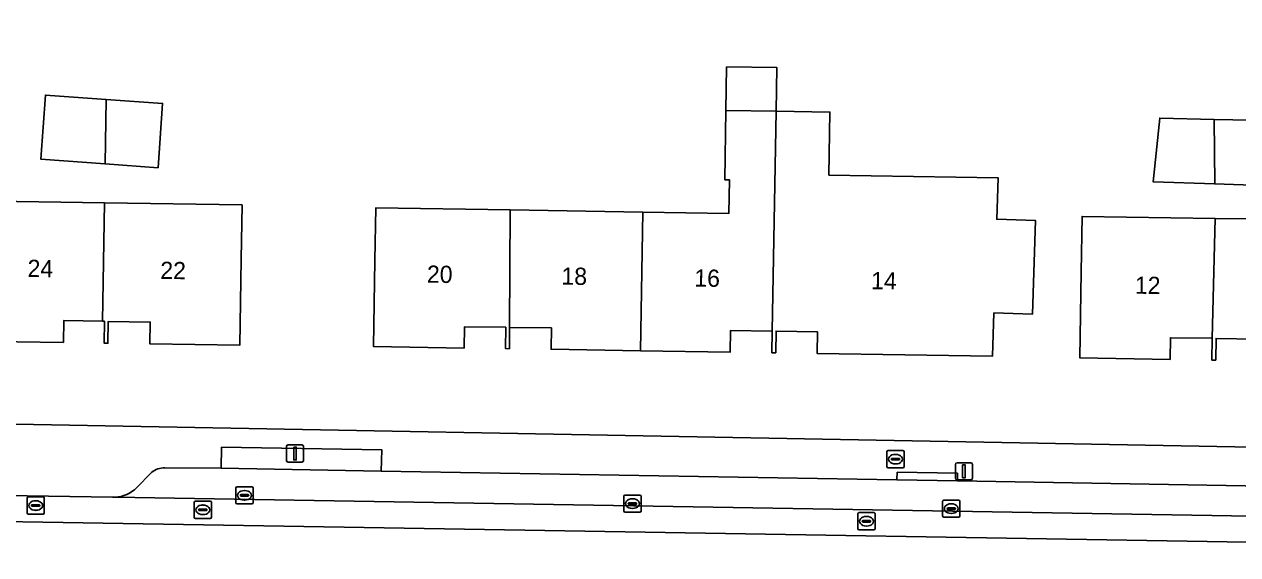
# Model space of a CAD drawing. Extents: x 163683 to 164494, y 382709 to 383872.
# Drawn here: x 164133.6 to 164204, y 383368.2 to 383399 of the extents above; entities that cross this region are included whole.
import ezdxf

# ---------------------------------------------------------------- set-up
doc = ezdxf.new("R2010")
doc.units = 0
for name, color, linetype in [('IMGEO_Brandkraan', 7, 'Continuous'), ('IMGEO_Erf', 7, 'Continuous'), ('IMGEO_Kolk', 7, 'Continuous'), ('IMGEO_Lichtmast', 7, 'Continuous'), ('IMGEO_Pand', 7, 'Continuous'), ('IMGEO_Pand_nummerreeks', 7, 'Continuous'), ('IMGEO_Parkeervlak_open', 7, 'Continuous'), ('IMGEO_Rijbaan_lokaal_open', 7, 'Continuous'), ('IMGEO_Rioolput', 7, 'Continuous'), ('IMGEO_Voetpad_open', 7, 'Continuous')]:
    doc.layers.add(name, color=color, linetype=linetype)

msp = doc.modelspace()

# ---------------------------------------------------------------- linework, layer by layer
at = {"layer": 'IMGEO_Brandkraan'}
for p, q in [((164183.661, 383373.342), (164183.661, 383374.194)), ((164183.736, 383374.268), (164184.588, 383374.268)), ((164183.92, 383373.762), (164183.92, 383373.774)), ((164183.963, 383373.811), (164184.361, 383373.811)), ((164184.149, 383374.048), (164184.174, 383374.048)), ((164184.404, 383373.774), (164184.404, 383373.762)), ((164184.662, 383374.194), (164184.662, 383373.342)), ((164184.588, 383373.268), (164183.736, 383373.268)), ((164184.358, 383373.725), (164183.96, 383373.725)), ((164184.172, 383373.488), (164184.147, 383373.488))]:
    msp.add_line(p, q, dxfattribs=at)
for points in [[(164183.661, 383373.342), (164183.661, 383374.194)], [(164183.736, 383374.268), (164184.588, 383374.268)], [(164184.662, 383374.194), (164184.662, 383373.342)], [(164184.588, 383373.268), (164183.736, 383373.268)]]:
    msp.add_lwpolyline(points, dxfattribs=at)
for centre, radius, start, end in [((164183.738, 383374.192), 0.0765, 91.55205, 178.44795), ((164183.738, 383374.192), 0.0765, 91.55205, 178.44795), ((164183.96, 383373.771), 0.0403, 85.87752, 175.75265), ((164184.365, 383373.773), 0.0386, 1.73085, 96.63898), ((164184.586, 383374.192), 0.0765, 1.55205, 88.44795), ((164184.586, 383374.192), 0.0765, 1.55205, 88.44795), ((164183.738, 383373.344), 0.0765, 181.55205, 268.44795), ((164183.738, 383373.344), 0.0765, 181.55205, 268.44795), ((164183.957, 383373.761), 0.0366, 178.93798, 274.71019), ((164184.361, 383373.768), 0.043, 264.86636, 352.45326), ((164184.586, 383373.344), 0.0765, 271.55205, 358.44795), ((164184.586, 383373.344), 0.0765, 271.55205, 358.44795)]:
    msp.add_arc(centre, radius, start, end, dxfattribs=at)
for centre, major_axis, ratio, start_param, end_param in [((164184.148, 383373.768), (-0.387, 0.002), 0.722429, 4.712389, 7.853982), ((164184.173, 383373.768), (-0.39, 0.002), 0.717154, 1.570796, 4.712389)]:
    msp.add_ellipse(centre, major_axis=major_axis, ratio=ratio, start_param=start_param, end_param=end_param, dxfattribs=at)
at = {"layer": 'IMGEO_Erf'}
for points in [[(164218.209, 383399.747), (164180.995, 383400.427), (164162.073, 383400.427), (164150.701, 383400.427), (164112.46, 383407.175), (164108.867, 383407.809), (164108.268, 383404.413), (164101.616, 383405.586), (164094.048, 383406.922), (164094.648, 383410.319), (164077.453, 383413.362), (164076.65, 383409.016), (164072.508, 383409.781), (164073.206, 383413.556), (164051.894, 383417.314), (164046.535, 383386.922), (164105.982, 383376.297), (164210.113, 383374.375)], [(164130.576, 383388.761), (164138.224, 383388.647), (164146.214, 383388.528), (164146.165, 383385.389), (164146.087, 383380.389), (164140.861, 383380.465), (164140.88, 383381.727), (164138.438, 383381.764), (164138.42, 383380.503), (164138.201, 383380.507), (164138.22, 383381.779), (164138.117, 383381.781), (164135.858, 383381.814), (164135.84, 383380.543), (164130.449, 383380.622)], [(164205.162, 383380.743), (164202.773, 383380.78), (164202.754, 383379.521), (164202.535, 383379.525), (164202.555, 383380.785), (164200.126, 383380.822), (164200.107, 383379.563), (164194.868, 383379.644), (164194.943, 383384.644), (164194.991, 383387.869), (164202.72, 383387.753), (164206.498, 383387.696)]]:
    msp.add_lwpolyline(points, dxfattribs=at)
for points in [[(164177.277, 383396.505), (164177.232, 383393.972), (164180.352, 383393.923), (164180.295, 383390.261), (164190.118, 383390.108), (164190.043, 383387.703), (164192.29, 383387.632), (164192.12, 383382.189), (164189.872, 383382.259), (164189.793, 383379.75), (164179.604, 383379.909), (164179.623, 383381.168), (164177.223, 383381.205), (164177.203, 383379.945), (164176.983, 383379.948), (164177.005, 383381.207), (164174.582, 383381.244), (164174.562, 383379.984), (164169.36, 383380.065), (164164.163, 383380.146), (164164.182, 383381.385), (164161.747, 383381.422), (164161.742, 383380.182), (164161.512, 383380.185), (164161.531, 383381.424), (164159.131, 383381.461), (164159.111, 383380.221), (164153.851, 383380.303), (164153.93, 383385.303), (164153.978, 383388.361), (164161.775, 383388.239), (164169.487, 383388.118), (164174.49, 383388.04), (164174.52, 383389.988), (164174.245, 383389.992), (164174.308, 383394.018), (164174.348, 383396.551)], [(164141.332, 383390.694), (164138.26, 383390.913), (164134.53, 383391.18), (164134.796, 383394.909), (164138.318, 383394.657), (164141.598, 383394.423)], [(164199.504, 383393.573), (164202.667, 383393.501), (164205.895, 383393.428), (164205.438, 383389.658), (164202.701, 383389.75), (164199.131, 383389.87)]]:
    msp.add_lwpolyline(points, close=True, dxfattribs=at)
at = {"layer": 'IMGEO_Kolk'}
for p, q in [((164145.854, 383371.241), (164145.854, 383372.093)), ((164145.929, 383372.167), (164146.781, 383372.167)), ((164146.113, 383371.661), (164146.113, 383371.673)), ((164146.156, 383371.71), (164146.554, 383371.71)), ((164146.342, 383371.947), (164146.367, 383371.947)), ((164146.597, 383371.673), (164146.597, 383371.661)), ((164146.855, 383372.093), (164146.855, 383371.241)), ((164168.459, 383371.686), (164169.311, 383371.686)), ((164146.781, 383371.167), (164145.929, 383371.167)), ((164146.551, 383371.624), (164146.153, 383371.624)), ((164146.365, 383371.387), (164146.34, 383371.387)), ((164168.384, 383370.76), (164168.384, 383371.612)), ((164168.643, 383371.18), (164168.643, 383371.192)), ((164169.081, 383371.143), (164168.683, 383371.143)), ((164168.686, 383371.229), (164169.084, 383371.229)), ((164168.872, 383371.466), (164168.897, 383371.466)), ((164169.127, 383371.192), (164169.127, 383371.18)), ((164169.385, 383371.612), (164169.385, 383370.76)), ((164186.898, 383370.469), (164186.898, 383371.321)), ((164186.973, 383371.395), (164187.825, 383371.395)), ((164187.386, 383371.175), (164187.411, 383371.175)), ((164187.899, 383371.321), (164187.899, 383370.469)), ((164169.311, 383370.686), (164168.459, 383370.686)), ((164168.895, 383370.906), (164168.87, 383370.906)), ((164187.825, 383370.395), (164186.973, 383370.395)), ((164187.157, 383370.889), (164187.157, 383370.901)), ((164187.595, 383370.852), (164187.197, 383370.852)), ((164187.2, 383370.938), (164187.598, 383370.938)), ((164187.409, 383370.615), (164187.384, 383370.615)), ((164187.641, 383370.901), (164187.641, 383370.889))]:
    msp.add_line(p, q, dxfattribs=at)
for points in [[(164145.854, 383371.241), (164145.854, 383372.093)], [(164145.929, 383372.167), (164146.781, 383372.167)], [(164146.855, 383372.093), (164146.855, 383371.241)], [(164168.459, 383371.686), (164169.311, 383371.686)], [(164146.781, 383371.167), (164145.929, 383371.167)], [(164168.384, 383370.76), (164168.384, 383371.612)], [(164169.385, 383371.612), (164169.385, 383370.76)], [(164186.898, 383370.469), (164186.898, 383371.321)], [(164186.973, 383371.395), (164187.825, 383371.395)], [(164187.899, 383371.321), (164187.899, 383370.469)], [(164169.311, 383370.686), (164168.459, 383370.686)], [(164187.825, 383370.395), (164186.973, 383370.395)]]:
    msp.add_lwpolyline(points, dxfattribs=at)
for centre, radius, start, end in [((164145.931, 383372.091), 0.0765, 91.55205, 178.44795), ((164145.931, 383372.091), 0.0765, 91.55205, 178.44795), ((164146.153, 383371.67), 0.0403, 85.87752, 175.75265), ((164146.15, 383371.66), 0.0366, 178.93798, 274.71019), ((164146.554, 383371.667), 0.043, 264.86636, 352.45326), ((164146.558, 383371.672), 0.0386, 1.73085, 96.63898), ((164146.779, 383372.091), 0.0765, 1.55205, 88.44795), ((164146.779, 383372.091), 0.0765, 1.55205, 88.44795), ((164168.461, 383371.61), 0.0765, 91.55205, 178.44795), ((164168.461, 383371.61), 0.0765, 91.55205, 178.44795), ((164169.309, 383371.61), 0.0765, 1.55205, 88.44795), ((164169.309, 383371.61), 0.0765, 1.55205, 88.44795), ((164145.931, 383371.243), 0.0765, 181.55205, 268.44795), ((164145.931, 383371.243), 0.0765, 181.55205, 268.44795), ((164146.779, 383371.243), 0.0765, 271.55205, 358.44795), ((164146.779, 383371.243), 0.0765, 271.55205, 358.44795), ((164168.683, 383371.189), 0.0403, 85.87752, 175.75265), ((164168.68, 383371.179), 0.0366, 178.93798, 274.71019), ((164169.084, 383371.186), 0.043, 264.86636, 352.45326), ((164169.088, 383371.191), 0.0386, 1.73085, 96.63898), ((164186.975, 383371.319), 0.0765, 91.55205, 178.44795), ((164186.975, 383371.319), 0.0765, 91.55205, 178.44795), ((164187.823, 383371.319), 0.0765, 1.55205, 88.44795), ((164187.823, 383371.319), 0.0765, 1.55205, 88.44795), ((164168.461, 383370.762), 0.0765, 181.55205, 268.44795), ((164168.461, 383370.762), 0.0765, 181.55205, 268.44795), ((164169.309, 383370.762), 0.0765, 271.55205, 358.44795), ((164169.309, 383370.762), 0.0765, 271.55205, 358.44795), ((164186.975, 383370.471), 0.0765, 181.55205, 268.44795), ((164186.975, 383370.471), 0.0765, 181.55205, 268.44795), ((164187.197, 383370.898), 0.0403, 85.87752, 175.75265), ((164187.194, 383370.888), 0.0366, 178.93798, 274.71019), ((164187.598, 383370.895), 0.043, 264.86636, 352.45326), ((164187.602, 383370.9), 0.0386, 1.73085, 96.63898), ((164187.823, 383370.471), 0.0765, 271.55205, 358.44795), ((164187.823, 383370.471), 0.0765, 271.55205, 358.44795)]:
    msp.add_arc(centre, radius, start, end, dxfattribs=at)
for centre, major_axis, ratio, start_param, end_param in [((164146.341, 383371.667), (-0.387, 0.002), 0.722429, 4.712389, 7.853982), ((164146.366, 383371.667), (-0.39, 0.002), 0.717154, 1.570796, 4.712389), ((164168.871, 383371.186), (-0.387, 0.002), 0.722429, 4.712389, 7.853982), ((164168.896, 383371.186), (-0.39, 0.002), 0.717154, 1.570796, 4.712389), ((164187.385, 383370.895), (-0.387, 0.002), 0.722429, 4.712389, 7.853982), ((164187.41, 383370.895), (-0.39, 0.002), 0.717154, 1.570796, 4.712389)]:
    msp.add_ellipse(centre, major_axis=major_axis, ratio=ratio, start_param=start_param, end_param=end_param, dxfattribs=at)
at = {"layer": 'IMGEO_Lichtmast'}
for p, q in [((164148.792, 383373.696), (164148.792, 383374.496)), ((164148.792, 383374.496), (164148.792, 383373.696)), ((164148.892, 383374.596), (164149.682, 383374.596)), ((164149.682, 383374.596), (164148.892, 383374.596)), ((164149.782, 383374.496), (164149.782, 383373.696)), ((164149.782, 383373.696), (164149.782, 383374.496)), ((164149.682, 383373.596), (164148.892, 383373.596)), ((164148.892, 383373.596), (164149.682, 383373.596)), ((164187.636, 383372.659), (164187.636, 383373.459)), ((164187.636, 383373.459), (164187.636, 383372.659)), ((164187.736, 383373.559), (164188.526, 383373.559)), ((164188.526, 383373.559), (164187.736, 383373.559)), ((164188.626, 383373.459), (164188.626, 383372.659)), ((164188.626, 383372.659), (164188.626, 383373.459)), ((164188.526, 383372.559), (164187.736, 383372.559)), ((164187.736, 383372.559), (164188.526, 383372.559))]:
    msp.add_line(p, q, dxfattribs=at)
for points in [[(164149.212, 383374.471), (164149.362, 383374.471), (164149.362, 383373.721), (164149.212, 383373.721), (164149.212, 383374.471)], [(164188.056, 383373.434), (164188.206, 383373.434), (164188.206, 383372.684), (164188.056, 383372.684), (164188.056, 383373.434)]]:
    msp.add_lwpolyline(points, dxfattribs=at)
for centre, start, end in [((164148.892, 383374.496), 90, 180), ((164148.892, 383374.496), 90, 180), ((164149.682, 383374.496), 0, 90), ((164149.682, 383374.496), 360, 90), ((164148.892, 383373.696), 180, 270), ((164148.892, 383373.696), 180, 270), ((164149.682, 383373.696), 270, 0), ((164149.682, 383373.696), 270, 0), ((164187.736, 383373.459), 90, 180), ((164187.736, 383373.459), 90, 180), ((164188.526, 383373.459), 0, 90), ((164188.526, 383373.459), 360, 90), ((164187.736, 383372.659), 180, 270), ((164187.736, 383372.659), 180, 270), ((164188.526, 383372.659), 270, 0), ((164188.526, 383372.659), 270, 0)]:
    msp.add_arc(centre, 0.1, start, end, dxfattribs=at)
at = {"layer": 'IMGEO_Pand'}
for points in [[(164174.308, 383394.018), (164177.232, 383393.972), (164177.277, 383396.505), (164174.348, 383396.551)], [(164138.318, 383394.657), (164134.796, 383394.909), (164134.53, 383391.18), (164138.26, 383390.913)], [(164138.318, 383394.657), (164138.26, 383390.913), (164141.332, 383390.694), (164141.598, 383394.423)], [(164177.232, 383393.972), (164174.308, 383394.018), (164174.245, 383389.992), (164174.52, 383389.988), (164174.49, 383388.04), (164169.487, 383388.118), (164169.36, 383380.065), (164174.562, 383379.984), (164174.582, 383381.244), (164177.005, 383381.207)], [(164192.29, 383387.632), (164190.043, 383387.703), (164190.118, 383390.108), (164180.295, 383390.261), (164180.352, 383393.923), (164177.232, 383393.972), (164177.005, 383381.207), (164176.983, 383379.948), (164177.203, 383379.945), (164177.223, 383381.205), (164179.623, 383381.168), (164179.604, 383379.909), (164189.793, 383379.75), (164189.872, 383382.259), (164192.12, 383382.189)], [(164202.667, 383393.501), (164199.504, 383393.573), (164199.131, 383389.87), (164202.701, 383389.75)], [(164202.667, 383393.501), (164202.701, 383389.75), (164205.438, 383389.658), (164205.895, 383393.428)], [(164210.4, 383387.638), (164210.112, 383387.642), (164210.151, 383390.257), (164206.537, 383390.311), (164206.498, 383387.696), (164202.72, 383387.753), (164202.555, 383380.785), (164202.535, 383379.525), (164202.754, 383379.521), (164202.773, 383380.78), (164205.162, 383380.743), (164205.142, 383379.483), (164210.276, 383379.404)], [(164130.449, 383380.622), (164135.84, 383380.543), (164135.858, 383381.814), (164138.117, 383381.781), (164138.224, 383388.647), (164130.576, 383388.761)], [(164138.224, 383388.647), (164138.117, 383381.781), (164138.22, 383381.779), (164138.201, 383380.507), (164138.42, 383380.503), (164138.438, 383381.764), (164140.88, 383381.727), (164140.861, 383380.465), (164146.087, 383380.389), (164146.165, 383385.389), (164146.214, 383388.528)], [(164161.775, 383388.239), (164153.978, 383388.361), (164153.93, 383385.303), (164153.851, 383380.303), (164159.111, 383380.221), (164159.131, 383381.461), (164161.531, 383381.424), (164161.512, 383380.185), (164161.742, 383380.182), (164161.747, 383381.422)], [(164169.487, 383388.118), (164161.775, 383388.239), (164161.747, 383381.422), (164164.182, 383381.385), (164164.163, 383380.146), (164169.36, 383380.065)], [(164202.72, 383387.753), (164194.991, 383387.869), (164194.943, 383384.644), (164194.868, 383379.644), (164200.107, 383379.563), (164200.126, 383380.822), (164202.555, 383380.785)]]:
    msp.add_lwpolyline(points, close=True, dxfattribs=at)
at = {"layer": 'IMGEO_Parkeervlak_open'}
for points in [[(164187.76, 383372.5), (164184.247, 383372.563), (164154.292, 383373.067), (164144.993, 383373.243), (164141.727, 383373.269)], [(164140.96, 383373.001), (164140.09, 383372.11)], [(164236.773, 383371.658), (164187.76, 383372.5)], [(164138.834, 383371.563), (164239.578, 383369.869)]]:
    msp.add_lwpolyline(points, dxfattribs=at)
for centre, radius, start, end in [((164141.734, 383372.019), 1.25, 90.29877, 128.22142), ((164138.799, 383373.359), 1.797, 271.12098, 315.94619)]:
    msp.add_arc(centre, radius, start, end, dxfattribs=at)
at = {"layer": 'IMGEO_Rijbaan_lokaal_open'}
for points in [[(164239.578, 383369.869), (164138.834, 383371.563), (164138.695, 383371.565), (164127.537, 383371.728), (164105.326, 383372.283), (164049.89, 383382.097), (164049.777, 383382.117), (164047.304, 383382.584), (164045.83, 383383.03), (164035.582, 383386.454), (164009.907, 383390.922), (164005.936, 383391.612), (163983.679, 383395.523), (163983.447, 383394.041), (164017.601, 383388.073), (164023.472, 383387.047), (164035.215, 383384.995), (164046.947, 383381.125), (164105.175, 383370.786), (164127.633, 383370.225), (164239.553, 383368.369)], [(164243.778, 383368.218), (164239.553, 383368.369), (164127.633, 383370.225), (164105.175, 383370.786), (164046.947, 383381.125), (164035.215, 383384.995), (164023.472, 383387.047), (164023.119, 383384.758), (164017.214, 383385.799), (164017.601, 383388.073), (163983.447, 383394.041), (163983.069, 383391.632), (164017.202, 383385.764), (164016.948, 383384.286)]]:
    msp.add_lwpolyline(points, dxfattribs=at)
at = {"layer": 'IMGEO_Rioolput'}
for p, q in [((164133.729, 383370.65), (164133.729, 383371.502)), ((164133.804, 383371.576), (164134.656, 383371.576)), ((164133.988, 383371.07), (164133.988, 383371.082)), ((164134.426, 383371.033), (164134.028, 383371.033)), ((164134.031, 383371.119), (164134.429, 383371.119)), ((164134.217, 383371.356), (164134.242, 383371.356)), ((164134.472, 383371.082), (164134.472, 383371.07)), ((164134.73, 383371.502), (164134.73, 383370.65)), ((164143.434, 383370.4), (164143.434, 383371.252)), ((164143.509, 383371.326), (164144.361, 383371.326)), ((164143.922, 383371.106), (164143.947, 383371.106)), ((164144.435, 383371.252), (164144.435, 383370.4)), ((164134.656, 383370.576), (164133.804, 383370.576)), ((164134.24, 383370.796), (164134.215, 383370.796)), ((164144.361, 383370.326), (164143.509, 383370.326)), ((164143.693, 383370.82), (164143.693, 383370.832)), ((164144.131, 383370.783), (164143.733, 383370.783)), ((164143.736, 383370.869), (164144.134, 383370.869)), ((164143.945, 383370.546), (164143.92, 383370.546)), ((164144.177, 383370.832), (164144.177, 383370.82)), ((164181.973, 383369.735), (164181.973, 383370.587)), ((164182.048, 383370.661), (164182.9, 383370.661)), ((164182.461, 383370.441), (164182.486, 383370.441)), ((164182.974, 383370.587), (164182.974, 383369.735)), ((164182.9, 383369.661), (164182.048, 383369.661)), ((164182.232, 383370.155), (164182.232, 383370.167)), ((164182.67, 383370.118), (164182.272, 383370.118)), ((164182.275, 383370.204), (164182.673, 383370.204)), ((164182.484, 383369.881), (164182.459, 383369.881)), ((164182.716, 383370.167), (164182.716, 383370.155))]:
    msp.add_line(p, q, dxfattribs=at)
for points in [[(164133.729, 383370.65), (164133.729, 383371.502)], [(164133.804, 383371.576), (164134.656, 383371.576)], [(164134.73, 383371.502), (164134.73, 383370.65)], [(164143.434, 383370.4), (164143.434, 383371.252)], [(164143.509, 383371.326), (164144.361, 383371.326)], [(164144.435, 383371.252), (164144.435, 383370.4)], [(164134.656, 383370.576), (164133.804, 383370.576)], [(164144.361, 383370.326), (164143.509, 383370.326)], [(164181.973, 383369.735), (164181.973, 383370.587)], [(164182.048, 383370.661), (164182.9, 383370.661)], [(164182.974, 383370.587), (164182.974, 383369.735)], [(164182.9, 383369.661), (164182.048, 383369.661)]]:
    msp.add_lwpolyline(points, dxfattribs=at)
for centre, radius, start, end in [((164133.806, 383371.5), 0.0765, 91.55205, 178.44795), ((164133.806, 383371.5), 0.0765, 91.55205, 178.44795), ((164134.028, 383371.079), 0.0403, 85.87752, 175.75265), ((164134.025, 383371.069), 0.0366, 178.93798, 274.71019), ((164134.429, 383371.076), 0.043, 264.86636, 352.45326), ((164134.433, 383371.081), 0.0386, 1.73085, 96.63898), ((164134.654, 383371.5), 0.0765, 1.55205, 88.44795), ((164134.654, 383371.5), 0.0765, 1.55205, 88.44795), ((164143.511, 383371.25), 0.0765, 91.55205, 178.44795), ((164143.511, 383371.25), 0.0765, 91.55205, 178.44795), ((164144.359, 383371.25), 0.0765, 1.55205, 88.44795), ((164144.359, 383371.25), 0.0765, 1.55205, 88.44795), ((164133.806, 383370.652), 0.0765, 181.55205, 268.44795), ((164133.806, 383370.652), 0.0765, 181.55205, 268.44795), ((164134.654, 383370.652), 0.0765, 271.55205, 358.44795), ((164134.654, 383370.652), 0.0765, 271.55205, 358.44795), ((164143.511, 383370.402), 0.0765, 181.55205, 268.44795), ((164143.511, 383370.402), 0.0765, 181.55205, 268.44795), ((164143.733, 383370.829), 0.0403, 85.87752, 175.75265), ((164143.73, 383370.819), 0.0366, 178.93798, 274.71019), ((164144.134, 383370.826), 0.043, 264.86636, 352.45326), ((164144.138, 383370.831), 0.0386, 1.73085, 96.63898), ((164144.359, 383370.402), 0.0765, 271.55205, 358.44795), ((164144.359, 383370.402), 0.0765, 271.55205, 358.44795), ((164182.05, 383370.585), 0.0765, 91.55205, 178.44795), ((164182.05, 383370.585), 0.0765, 91.55205, 178.44795), ((164182.898, 383370.585), 0.0765, 1.55205, 88.44795), ((164182.898, 383370.585), 0.0765, 1.55205, 88.44795), ((164182.05, 383369.737), 0.0765, 181.55205, 268.44795), ((164182.05, 383369.737), 0.0765, 181.55205, 268.44795), ((164182.272, 383370.164), 0.0403, 85.87752, 175.75265), ((164182.269, 383370.154), 0.0366, 178.93798, 274.71019), ((164182.673, 383370.161), 0.043, 264.86636, 352.45326), ((164182.677, 383370.166), 0.0386, 1.73085, 96.63898), ((164182.898, 383369.737), 0.0765, 271.55205, 358.44795), ((164182.898, 383369.737), 0.0765, 271.55205, 358.44795)]:
    msp.add_arc(centre, radius, start, end, dxfattribs=at)
for centre, major_axis, ratio, start_param, end_param in [((164134.216, 383371.076), (-0.387, 0.002), 0.722429, 4.712389, 7.853982), ((164134.241, 383371.076), (-0.39, 0.002), 0.717154, 1.570796, 4.712389), ((164143.921, 383370.826), (-0.387, 0.002), 0.722429, 4.712389, 7.853982), ((164143.946, 383370.826), (-0.39, 0.002), 0.717154, 1.570796, 4.712389), ((164182.46, 383370.161), (-0.387, 0.002), 0.722429, 4.712389, 7.853982), ((164182.485, 383370.161), (-0.39, 0.002), 0.717154, 1.570796, 4.712389)]:
    msp.add_ellipse(centre, major_axis=major_axis, ratio=ratio, start_param=start_param, end_param=end_param, dxfattribs=at)
at = {"layer": 'IMGEO_Voetpad_open'}
for points in [[(164258.206, 383372.727), (164251.166, 383374.041), (164210.163, 383374.623), (164210.113, 383374.375), (164105.982, 383376.297), (164046.535, 383386.922), (164042.846, 383387.581), (164042.122, 383385.404), (164046.066, 383384.092), (164045.83, 383383.03), (164047.304, 383382.584), (164049.777, 383382.117), (164049.89, 383382.097)], [(164141.727, 383373.269), (164144.993, 383373.243), (164145.026, 383374.457), (164154.324, 383374.316), (164154.292, 383373.067), (164184.247, 383372.563), (164184.263, 383373.012), (164187.758, 383372.945), (164187.76, 383372.5), (164236.773, 383371.658)], [(164140.09, 383372.11), (164140.96, 383373.001)], [(164127.537, 383371.728), (164138.695, 383371.565), (164138.834, 383371.563)]]:
    msp.add_lwpolyline(points, dxfattribs=at)
for points in [[(164144.993, 383373.243), (164154.292, 383373.067), (164154.324, 383374.316), (164145.026, 383374.457)], [(164184.247, 383372.563), (164187.76, 383372.5), (164187.758, 383372.945), (164184.263, 383373.012)]]:
    msp.add_lwpolyline(points, close=True, dxfattribs=at)
for centre, radius, start, end in [((164141.734, 383372.019), 1.25, 90.29877, 128.22142), ((164138.799, 383373.359), 1.797, 271.12098, 315.94619)]:
    msp.add_arc(centre, radius, start, end, dxfattribs=at)

# ---------------------------------------------------------------- texts
at = {"layer": 'IMGEO_Pand_nummerreeks'}
for s, rotation, p in [('24', 359.14327, (164133.751, 383384.353)), ('22', 359.14327, (164141.459, 383384.238)), ('20', 359.16921, (164156.943, 383384.017)), ('18', 359.16921, (164164.754, 383383.904)), ('16', 359.16921, (164172.471, 383383.792)), ('14', 359.11764, (164182.735, 383383.641)), ('12', 359.18355, (164198.055, 383383.376))]:
    msp.add_text(s, height=1, rotation=rotation, dxfattribs=at).set_placement(p)

doc.saveas('drawing.dxf')
